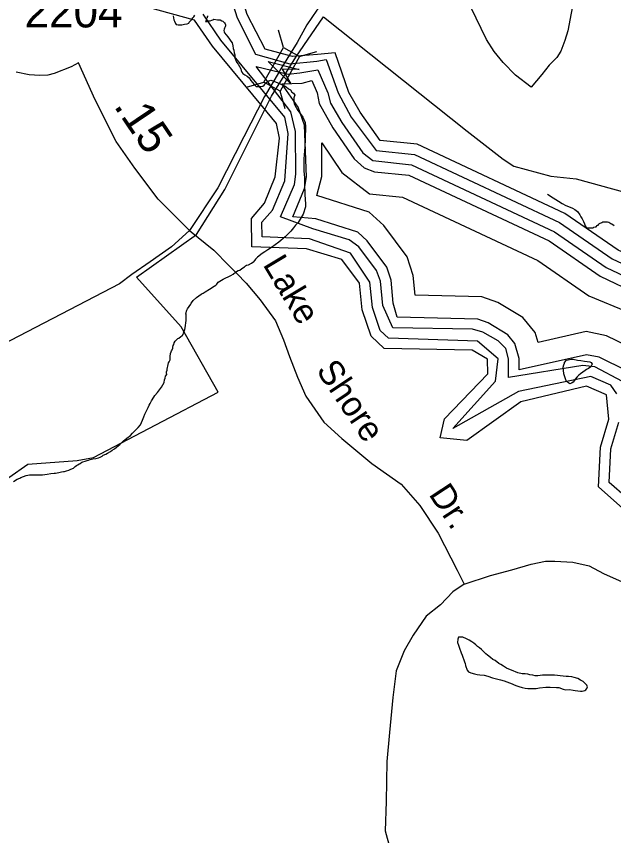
# Model space of a CAD drawing. Extents: x 2206922 to 2357709, y 510027 to 673830.
# Drawn here: x 2332102 to 2334371, y 568960 to 572071 of the extents above; entities that cross this region are included whole.
import ezdxf

# ---------------------------------------------------------------- set-up
doc = ezdxf.new("R2010")
doc.units = 0
for name, color, linetype in [('Exist Boundary Political City Limit New', 7, 'Continuous'), ('Exist Hydrographic Buffer Line', 7, 'Continuous'), ('Exist Hydrographic Lake Shore', 7, 'Continuous'), ('Exist Hydrographic Misc Water Feature', 7, 'Continuous'), ('Exist Road Non-System Type 51', 7, 'Continuous'), ('Exist Road Non-System Type 51 Label', 7, 'Continuous'), ('Exist Road Secondary Mileage Hundredths English Label', 7, 'Continuous'), ('Exist Road Secondary Structure Standard Bridge Attributed CELL', 7, 'Continuous'), ('Exist Road Secondary Structure Standard Bridge CELL', 7, 'Continuous'), ('Exist Road Secondary Type 51 Attributed', 7, 'Continuous'), ('Exist Road Secondary Type 51 Number Label', 7, 'Continuous'), ('Map Preparation Boundary City Limit Buffer Line', 7, 'Continuous')]:
    doc.layers.add(name, color=color, linetype=linetype)

msp = doc.modelspace()

# ---------------------------------------------------------------- linework, layer by layer
at = {"layer": 'Exist Boundary Political City Limit New'}
msp.add_lwpolyline([(2332073.8, 570320.2), (2332145.8, 570370.6), (2332333, 570384.9), (2332395, 570395.9), (2332868.2, 570643.7), (2332727.8, 570891.5), (2332557.8, 571080.1), (2332786.8, 571242.9), (2332894, 571413), (2333071.5, 571768.1), (2333164, 571916.1), (2333268.2, 572069.4), (2333814.5, 571634.9), (2333951.2, 571528.7), (2333992, 571501.8), (2334132.5, 571464.8), (2334228.8, 571453.7), (2334417.2, 571401.9)], dxfattribs=at)
at = {"layer": 'Exist Hydrographic Buffer Line'}
for points in [[(2332924.3, 572118), (2332940.3, 572066), (2333011, 571927.7), (2333140.4, 571890.9), (2333243.2, 571900.9), (2333279.4, 571907.8), (2333324.6, 571781.3), (2333373.2, 571687.8), (2333468.4, 571561.3), (2333613.9, 571546.3), (2334165.7, 571287.8), (2334365, 571150.1), (2334495.8, 571089.4)], [(2334383.5, 570637.2), (2334359.7, 570669.9), (2334283.6, 570703), (2334009.4, 570646), (2333760.5, 570505.6), (2333921.5, 570685.7), (2333931.7, 570770), (2333853.6, 570837.6), (2333515.9, 570848.9), (2333484.3, 570878.6), (2333455, 570965.3), (2333445.3, 571062), (2333370.7, 571171.2), (2333216.1, 571226.1), (2333035.9, 571234.2), (2333034.8, 571289.5), (2333074.8, 571335.6), (2333122, 571447), (2333134.4, 571626), (2333121.5, 571688.5), (2332878.8, 571981.3), (2332811.7, 572079.3)], [(2334405, 570684.7), (2334299.6, 570739.7), (2334253.7, 570745.1), (2333971.5, 570699.6), (2333971.7, 570770.7), (2333960.8, 570809.3), (2333931.9, 570838.4), (2333873.9, 570872.1), (2333835.1, 570883), (2333532.1, 570888.6), (2333494.3, 570973.7), (2333485.1, 571066), (2333469.7, 571106.1), (2333402.7, 571195.3), (2333366, 571222.5), (2333228, 571264.4), (2333105.2, 571309.5), (2333158.9, 571432.2), (2333163.8, 571472.1), (2333162.5, 571634.1), (2333144.1, 571709), (2333012.5, 571880.8), (2333134.5, 571851.4), (2333178.6, 571857.1), (2333247.6, 571867.5), (2333284.6, 571780.9), (2333295.4, 571741.7), (2333338.3, 571667.6), (2333418.1, 571553.5), (2333456.4, 571524.2), (2333603.2, 571507.2), (2334145.6, 571253), (2334342.2, 571117.3), (2334479.4, 571053)], [(2334421, 570725.2), (2334315.4, 570776.4), (2334267.6, 570786.3), (2334012.3, 570728.9), (2334011.7, 570771.4), (2333995.7, 570829.3), (2333968.8, 570861.2), (2333894, 570906.7), (2333854.4, 570921.2), (2333548.1, 570928.3), (2333533.7, 570982.2), (2333525.1, 571069.9), (2333509.7, 571118.1), (2333434.7, 571219.3), (2333398.6, 571251.2), (2333239.5, 571302.7), (2333151.7, 571310), (2333196.2, 571417.3), (2333204.6, 571461.9), (2333196.3, 571657.5), (2333172.2, 571726.3), (2333110.1, 571815), (2333187.6, 571817.6), (2333224.8, 571828.1), (2333244.6, 571780.5), (2333252, 571740.6), (2333303.9, 571647.5), (2333385.5, 571530.5), (2333423.6, 571495.4), (2333463, 571481.2), (2333592.4, 571468.1), (2334125.7, 571218.2), (2334319.5, 571084.3), (2334462.6, 571016.7)], [(2334458.3, 570802.2), (2334343.2, 570858), (2334266.9, 570873.9), (2334083.6, 570832.7), (2334073.2, 570870.1), (2334025.3, 570927.1), (2333931.3, 570984.2), (2333870.6, 571006.4), (2333616.8, 571012.3), (2333609.4, 571087.3), (2333587, 571157.6), (2333498.1, 571277.5), (2333441.9, 571327.2), (2333242.9, 571391.4), (2333262.5, 571463.4), (2333262.6, 571590.4), (2333338.9, 571478.7), (2333443.8, 571397.1), (2333569.2, 571384.4), (2334082.9, 571143.7), (2334276.6, 571009.9), (2334430.1, 570946.1), (2334500.1, 570923.3)], [(2334420.8, 570242.7), (2334354.3, 570301.4), (2334360.5, 570428.5), (2334390.8, 570530.2)]]:
    msp.add_lwpolyline(points, dxfattribs=at)
at = {"layer": 'Exist Hydrographic Lake Shore'}
for points in [[(2335687.8, 570841.7), (2335582.6, 570831), (2335122.7, 570933.8), (2334821.7, 571056.2), (2334512.6, 571125.8), (2334387.8, 571183.1), (2334185.6, 571322.6), (2333624.6, 571585.5), (2333483.7, 571599.4), (2333407.6, 571707.9), (2333364.6, 571781.7), (2333313.1, 571932.9), (2333245.4, 571926.8), (2333150.4, 571919.1), (2333046.7, 571946), (2332978.6, 572077.8), (2332960.6, 572136.2), (2332876.7, 572250.9), (2332767.6, 572308.9), (2332632.7, 572447.8), (2332539.6, 572614.7), (2332430.5, 572685.8), (2332397.5, 572694.3)], [(2334405.6, 570202.6), (2334313.7, 570284.2), (2334320.7, 570435.4), (2334352.7, 570541.7), (2334343.7, 570633.2), (2334267.6, 570666.3), (2334018.7, 570607), (2333812.6, 570460.8), (2333711.7, 570469.9), (2333727.7, 570542.8), (2333892.6, 570713.5), (2333891.7, 570769.2), (2333833.7, 570803), (2333499.7, 570809.2), (2333449.6, 570856.4), (2333415.6, 570956.8), (2333405.6, 571058.1), (2333338.7, 571147.3), (2333204.6, 571187.8), (2332996.7, 571195.7), (2332994.6, 571304), (2333044.7, 571361.8), (2333084.7, 571461.9), (2333101, 571608.9), (2333089.8, 571664.4), (2333037.5, 571728.4), (2332846.6, 571957.6), (2332778.7, 572056.7), (2332603.6, 572105.3)]]:
    msp.add_lwpolyline(points, dxfattribs=at)
at = {"layer": 'Exist Hydrographic Misc Water Feature'}
for points in [[(2332698.1, 572072.7), (2332700.4, 572058.5), (2332702.4, 572052.6), (2332706.7, 572044.6), (2332708.6, 572040.7), (2332716.8, 572038.6), (2332724.4, 572038.7), (2332730.3, 572039), (2332740.6, 572041.1), (2332750.6, 572043.3), (2332756.6, 572045.2), (2332758.4, 572049.4), (2332762.5, 572053.2), (2332768.7, 572059.2), (2332772.2, 572065.6), (2332776.7, 572069.4), (2332780.2, 572075.3)], [(2332830.2, 572072.2), (2332826.5, 572070), (2332826.3, 572065.9), (2332822.6, 572062), (2332822.4, 572056), (2332820.5, 572051.8), (2332826.5, 572052.1), (2332832.2, 572054.1), (2332838.2, 572054), (2332844.1, 572056.4), (2332848.2, 572058.2), (2332852.5, 572060.4), (2332866.7, 572058.2), (2332876.3, 572058.4), (2332882.5, 572054.7), (2332886.6, 572052.8), (2332892.3, 572046.7), (2332894.6, 572042.7), (2332896.4, 572038.8), (2332896.6, 572034.7), (2332894.8, 572030.9), (2332892.7, 572026.7), (2332890.9, 572022.6), (2332890.7, 572016.9), (2332890.9, 572012.8), (2332892.7, 572008.9), (2332898.7, 572000.7), (2332905, 571992.9), (2332911.4, 571985), (2332917.3, 571976.8), (2332921.4, 571970.9), (2332923.7, 571959.3), (2332925.3, 571949.3), (2332927.8, 571943.2), (2332929.4, 571933.2), (2332932.1, 571925.2), (2332931.9, 571919.1), (2332931.7, 571913.4), (2332934.1, 571907.4), (2332938, 571897.5), (2332944.4, 571889.2), (2332950.1, 571881.4), (2332954.4, 571871.5)], [(2332954.4, 571871.5), (2332956.1, 571865.6), (2332958.5, 571859.5), (2332962.6, 571853.6), (2332970.4, 571849.6), (2332978.8, 571843.9), (2332986.8, 571837.8), (2332992.8, 571828), (2332999.1, 571819.8), (2333004.9, 571812), (2333013.1, 571804.3), (2333023.3, 571804.3), (2333031.3, 571804.3), (2333038.9, 571806.4), (2333043, 571810.3), (2333047.1, 571814.5), (2333054.7, 571822.7), (2333061.1, 571826.6), (2333068.5, 571828.8), (2333076.7, 571826.7), (2333098.8, 571816.9), (2333111.1, 571811), (2333120.9, 571807.1), (2333127.3, 571803.3), (2333135.3, 571795.6), (2333143.1, 571791.6), (2333149, 571783.8), (2333155.2, 571779.6), (2333159.3, 571771.7), (2333157.4, 571765.5), (2333155.6, 571761.7), (2333155.8, 571747.5), (2333157.9, 571739.5), (2333159.9, 571733.9), (2333171.8, 571713.9), (2333180, 571702.1), (2333190.1, 571688), (2333198.7, 571668.1), (2333200.7, 571652.3), (2333199.1, 571604.4), (2333197.4, 571576.2), (2333193.9, 571530.1), (2333193.9, 571512.2), (2333194.4, 571484.2), (2333196.4, 571458.4), (2333196.8, 571434.4), (2333197.2, 571394.5), (2333199.9, 571358.5), (2333199.9, 571348.4), (2333192.1, 571320.3), (2333172.8, 571287.9), (2333162.6, 571278.1), (2333154.6, 571268), (2333144.9, 571255.6), (2333123.4, 571233.7), (2333099.6, 571213.4), (2333085.7, 571203.3), (2333071.5, 571193.3), (2333057.4, 571184.9), (2333045.9, 571176.9), (2333036.1, 571170.6), (2333018.2, 571156.3), (2333010.2, 571148.6), (2333004.3, 571140.5)], [(2334119.1, 571396.2), (2334140.9, 571382.3), (2334161.2, 571368.8), (2334175.3, 571361), (2334189.7, 571353.1), (2334199.1, 571349.3), (2334215.1, 571343.2), (2334223.5, 571337.5), (2334233.8, 571329.5), (2334242, 571317.7), (2334245.9, 571309.8), (2334251.6, 571301.7), (2334255.9, 571291.7), (2334260.2, 571283.7), (2334262.3, 571275.7), (2334266.4, 571269.8), (2334274.2, 571267.9), (2334282.2, 571267.9), (2334288.1, 571268.2), (2334292.4, 571267.9), (2334296.1, 571270.2), (2334300.4, 571272.4), (2334304.1, 571272.2), (2334308.2, 571276.5), (2334311.9, 571278.4), (2334314.4, 571282.5), (2334317.6, 571284.4), (2334326, 571288.4), (2334330.1, 571290.6), (2334334, 571290.5), (2334340, 571290.8), (2334348, 571290.8), (2334351.9, 571289), (2334355.8, 571286.8), (2334359.9, 571284.9), (2334364.2, 571283.1), (2334372.2, 571277.1)], [(2332590.5, 570560), (2332594.4, 570568.4), (2332598.7, 570578.3), (2332602.6, 570586.2), (2332606.5, 570594.5), (2332610, 570600.5), (2332615.9, 570610.6), (2332623.7, 570624.4), (2332627.8, 570630.7), (2332637.8, 570642.6), (2332653.6, 570662.9), (2332663.3, 570680.9), (2332665.1, 570691.2), (2332667.4, 570696.9), (2332669, 570705.2), (2332673.1, 570711.1), (2332672.7, 570717.2), (2332672.9, 570720.8), (2332674.8, 570727), (2332675.2, 570731.1), (2332678.4, 570749.1), (2332680.3, 570755), (2332682.3, 570759.1), (2332686.6, 570767), (2332686.2, 570773.1), (2332686, 570779.2), (2332688.1, 570791.1), (2332690.3, 570797.3), (2332691.8, 570801.1), (2332693.8, 570805.3), (2332696.1, 570811), (2332695.9, 570815.1), (2332697.7, 570821.3), (2332700.2, 570825.4), (2332701.6, 570831.3), (2332705.5, 570837.2), (2332711.7, 570843.5), (2332715.4, 570847.5), (2332719.5, 570849.3), (2332727.2, 570855.8), (2332731.3, 570857.6), (2332735.5, 570863.5), (2332737.3, 570867.7), (2332741.4, 570881.7), (2332743.2, 570887.9), (2332746.5, 570915.7), (2332746.9, 570919.7), (2332746.5, 570925.8), (2332746.7, 570929.5), (2332746.5, 570933.6), (2332746.9, 570937.6), (2332746.3, 570941.7), (2332746.5, 570945.7), (2332748.4, 570951.5), (2332750.2, 570955.7), (2332752.7, 570959.8), (2332758.2, 570969.9), (2332764.2, 570978), (2332766, 570981.7), (2332771.7, 570987.8), (2332773.8, 570991.9), (2332785.9, 571003.9), (2332803.7, 571016.2), (2332807.4, 571018.5), (2332811.5, 571020.3), (2332815.8, 571022.5), (2332819.5, 571024.4), (2332835.3, 571034.6), (2332841.5, 571038.5), (2332847.2, 571042.9), (2332859.3, 571050.9), (2332863.2, 571054.7), (2332868.9, 571061.1), (2332875.1, 571065.1), (2332887.2, 571073), (2332895, 571077.1), (2332908.9, 571083.5), (2332916.7, 571087.6), (2332925.1, 571091.6), (2332934.6, 571099.5), (2332944.4, 571105.7), (2332950.8, 571107.6), (2332958.5, 571113.8), (2332968.4, 571120), (2332972.5, 571124.2), (2332976.2, 571126.1), (2332984.2, 571128.1), (2332994.6, 571134.3), (2333004.3, 571140.5)], [(2334180.2, 570727.2), (2334179.6, 570739), (2334181.9, 570747.2), (2334183.7, 570753.5), (2334183.5, 570757.1), (2334191.7, 570765.2), (2334209.4, 570769.4), (2334217.6, 570769.4), (2334234, 570765.8), (2334245.5, 570764.1), (2334259.6, 570761.9), (2334279.9, 570758.5), (2334285.8, 570756.3), (2334289.5, 570750.5), (2334284, 570740.4), (2334275.8, 570734.3), (2334268, 570730.2), (2334262.1, 570726.2), (2334244.4, 570713.9), (2334238.3, 570707.9), (2334232.1, 570702), (2334224.5, 570693.8), (2334220.4, 570687.5), (2334217, 570681.6), (2334210.8, 570677.6), (2334204.9, 570675.3), (2334201, 570677.5), (2334194.2, 570683.3), (2334190.7, 570687.5), (2334182.1, 570713.2), (2334180.2, 570727.2)], [(2332091.6, 570305), (2332105.7, 570313.1), (2332115.4, 570317.3), (2332119.5, 570319.5), (2332129.5, 570323.3), (2332139.6, 570327.4), (2332151.5, 570329.7), (2332157.4, 570329.6), (2332163.4, 570329.9), (2332185.5, 570329.8), (2332201.3, 570330.3), (2332219.3, 570332.4), (2332233.3, 570334.4), (2332245.2, 570336.6), (2332251.1, 570336.6), (2332263.4, 570338.8), (2332273.1, 570341), (2332281.1, 570343), (2332285, 570343.2), (2332292.9, 570345.3), (2332300.9, 570347.3), (2332309.4, 570351.3), (2332318.8, 570355.2), (2332324.9, 570361.5), (2332330.7, 570365.5), (2332335, 570367.3), (2332341.1, 570371.7), (2332344.8, 570373.6), (2332350.6, 570377.6), (2332354.9, 570379.8), (2332362.9, 570381.8), (2332370.9, 570383.8), (2332376.6, 570385.8), (2332382.6, 570388.2), (2332392.6, 570390.3), (2332404.5, 570392.1), (2332414.5, 570394.3), (2332420.5, 570396.7), (2332428.5, 570400.7), (2332432.4, 570404.6), (2332442.4, 570408.8), (2332448.4, 570412.8), (2332459.9, 570418.7), (2332466.2, 570423.1), (2332474.4, 570429.1), (2332482.2, 570435.2), (2332495.7, 570445.4), (2332508, 570457.3), (2332521.4, 570469.5), (2332535.9, 570479.5), (2332543.1, 570487.7), (2332557.5, 570501.8), (2332565.3, 570510), (2332573.3, 570520.1), (2332580.8, 570538), (2332586.8, 570550.1), (2332590.5, 570560)], [(2334022.8, 569574.1), (2334006.4, 569577.8), (2333982.2, 569587.5), (2333972.1, 569591.4), (2333964.3, 569595.5), (2333952, 569603.4), (2333942, 569609.4), (2333934.2, 569613), (2333920.2, 569624.8), (2333911.6, 569628.9), (2333903.6, 569636.6), (2333891.7, 569644.9), (2333885.6, 569650.7), (2333869.4, 569666.5), (2333861.6, 569672.6), (2333853.6, 569678.2), (2333847.2, 569684.1), (2333839.5, 569690.1), (2333831.5, 569696.2), (2333821.4, 569701.7), (2333811.4, 569707.7), (2333797.4, 569713.4), (2333789.2, 569713.4), (2333781.2, 569713.4), (2333779, 569705.3), (2333777.5, 569693.3), (2333781.4, 569683.4), (2333785.7, 569671.4), (2333791.7, 569653.5), (2333795.8, 569645.6), (2333804.4, 569619.6), (2333806.2, 569613.6), (2333808.5, 569605.9), (2333814.4, 569588), (2333818.9, 569582), (2333828.4, 569578.2), (2333842.5, 569574), (2333852.6, 569572.1), (2333862.8, 569570.2), (2333878.6, 569568.6), (2333893, 569564.8), (2333910.6, 569558.9), (2333940.7, 569551.1), (2333955.1, 569547.4), (2333964.9, 569543.4), (2333985, 569535.6), (2333992.8, 569532), (2334003.3, 569528), (2334011.1, 569526), (2334023.2, 569522.2), (2334035.1, 569520.3), (2334045.1, 569518.4), (2334055.2, 569518.5), (2334067.3, 569518.8), (2334076.9, 569518.9), (2334089.2, 569520.7), (2334113.4, 569523.1), (2334124.9, 569523), (2334129.2, 569523.2), (2334153.2, 569521.7), (2334162.8, 569521.8), (2334179.2, 569515.7), (2334189.3, 569513.8), (2334203.2, 569514.1), (2334217, 569512.4), (2334225.2, 569510.4), (2334245.2, 569508.6), (2334251.2, 569508.5), (2334261.2, 569510.6), (2334265.1, 569512.9), (2334268.6, 569518.9), (2334270.9, 569524.6), (2334268.8, 569530.6), (2334260.8, 569538.7), (2334254.7, 569544.5), (2334244.6, 569550.5), (2334234.6, 569556.5), (2334220.6, 569560.2), (2334212.4, 569562.2), (2334198.7, 569563.8), (2334190.7, 569563.8), (2334178.6, 569565.6), (2334146.6, 569569.3), (2334136.4, 569569.2), (2334132.5, 569569.3), (2334122.8, 569569.2), (2334114.6, 569569.2), (2334104.4, 569569.1), (2334100.7, 569568.9), (2334082.8, 569566.7), (2334072.6, 569566.6), (2334064.4, 569568.7), (2334052.9, 569570.4), (2334044.7, 569572.5), (2334034.5, 569574.4), (2334022.8, 569574.1)]]:
    msp.add_lwpolyline(points, dxfattribs=at)
at = {"layer": 'Exist Road Non-System Type 51'}
for points in [[(2334000.1, 572686.3), (2334209.9, 572393.5), (2334236.5, 572352.1), (2334249.9, 572322.5), (2334248.4, 572292.9), (2334230.6, 572192.4), (2334209.9, 572082.9), (2334196.6, 572016.4), (2334184.8, 571979.4), (2334170, 571939.5), (2334154.5, 571915), (2334126.4, 571885.5), (2334098.4, 571850), (2334057, 571802.6), (2333998.6, 571847.8), (2333951.3, 571896.6), (2333917.3, 571938), (2333887.7, 571983.8), (2333828.6, 572106.6), (2333772.5, 572187.9), (2333686.7, 572316.6), (2333618.9, 572426.3)], [(2332760.3, 571258.3), (2332851.6, 571183), (2332908.6, 571125), (2332939.1, 571094.6)], [(2332939.1, 571094.6), (2332975.2, 571058.5), (2333028.4, 570994.1), (2333086, 570914.3), (2333117, 570843.3), (2333139.2, 570778.9), (2333170.3, 570701.3), (2333201.3, 570628.1), (2333270, 570530.5), (2333338.7, 570468.4), (2333451.8, 570373), (2333564.3, 570295), (2333635.2, 570213.9), (2333704.3, 570108.6), (2333775.8, 569967.5), (2333803, 569914.6)], [(2333803, 569914.6), (2333902.5, 569947.2), (2333983.9, 569968.9), (2334058.1, 569990.7), (2334112.4, 570001.5), (2334147.3, 570001.5), (2334215.3, 569998.2), (2334277.4, 569984.9), (2334331.6, 569955.5), (2334413.9, 569918.4), (2334500.2, 569891.3), (2334574.2, 569882.1), (2334638.3, 569880.9), (2334764, 569902.2), (2334893.9, 569907.6), (2334987.8, 569904.6), (2335078.1, 569883.6), (2335144.2, 569860.3), (2335240.9, 569789.4), (2335356, 569678.6), (2335422.8, 569605.5), (2335523.7, 569514.5), (2335624.4, 569447.6), (2335702.9, 569394.6)], [(2333803, 569914.6), (2333759.5, 569885.6), (2333712.5, 569836.8), (2333658.2, 569793.3), (2333609.3, 569720.9), (2333575, 569661.1), (2333544.2, 569585.1), (2333531.5, 569483.7), (2333518.9, 569351.5), (2333509.8, 569241), (2333506.2, 569088.9), (2333502.6, 568978.5), (2333535.1, 568862.6)]]:
    msp.add_lwpolyline(points, dxfattribs=at)
at = {"layer": 'Exist Road Secondary Structure Standard Bridge Attributed CELL'}
msp.add_lwpolyline([(2333145, 571814.7), (2333058.2, 571900.4), (2333176.2, 571869.6), (2333111.2, 571870.2)], close=True, dxfattribs=at)
at = {"layer": 'Exist Road Secondary Structure Standard Bridge CELL'}
for p, q in [((2333116.6, 571952.9), (2333098, 572019.3)), ((2333176.8, 571919.1), (2333243.2, 571937.7)), ((2332975.9, 571802.6), (2333042.3, 571821.3)), ((2333122.5, 571720.3), (2333103.9, 571786.7))]:
    msp.add_line(p, q, dxfattribs=at)
msp.add_lwpolyline([(2333042.3, 571821.3), (2333116.4, 571953), (2333177.9, 571918.5), (2333103.9, 571786.7)], close=True, dxfattribs=at)
at = {"layer": 'Exist Road Secondary Type 51 Attributed'}
for points in [[(2334482.6, 573025.7), (2334364.4, 572940), (2334212.2, 572833.5), (2334000.1, 572686.3), (2333618.9, 572426.3), (2333577.1, 572397.7), (2333430, 572288.8), (2333365, 572229.5), (2333286.7, 572141.6), (2333243.3, 572094.7), (2333204.9, 572038.5), (2333168.3, 571971.4), (2333107.1, 571872.2), (2333100.2, 571860.6)], [(2332338.4, 571894.4), (2332310, 571878.9), (2332245.9, 571854.2), (2332221.3, 571847.6), (2332191.7, 571846), (2332150.6, 571849.3), (2332101.3, 571858.9)], [(2332760.3, 571258.3), (2332641.2, 571377.5), (2332551.5, 571494.2), (2332480.8, 571596.1), (2332400.8, 571754.8), (2332338.4, 571894.4)], [(2333100.2, 571860.6), (2333044.1, 571767.1), (2332966.2, 571613.2), (2332866.9, 571420.1), (2332760.3, 571258.3)], [(2332760.3, 571258.3), (2332691, 571196.4), (2332610.7, 571139.3), (2332541, 571090.2), (2332494.1, 571055.3), (2331505.8, 570542.2), (2331381.9, 570487.5), (2330310.6, 569922.1), (2330155.6, 569845.3)]]:
    msp.add_lwpolyline(points, dxfattribs=at)
at = {"layer": 'Map Preparation Boundary City Limit Buffer Line'}
msp.add_lwpolyline([(2332073.8, 570320.2), (2332145.8, 570370.6), (2332333, 570384.9), (2332395, 570395.9), (2332868.2, 570643.7), (2332727.8, 570891.5), (2332557.8, 571080.1), (2332786.8, 571242.9), (2332894, 571413), (2333071.5, 571768.1), (2333164, 571916.1), (2333268.2, 572069.4), (2333814.5, 571634.9), (2333951.2, 571528.7), (2333992, 571501.8), (2334132.5, 571464.8), (2334228.8, 571453.7), (2334417.2, 571401.9)], dxfattribs=at)

# ---------------------------------------------------------------- texts
at = {"layer": 'Exist Road Non-System Type 51 Label'}
for s, rotation, p in [('Lake', 300.9943, (2333036.3, 571128.7)), ('Shore', 303.8433, (2333238.5, 570727)), ('Dr.', 303.2732, (2333666.2, 570256.4))]:
    msp.add_text(s, height=95, rotation=rotation, dxfattribs=at).set_placement(p)
at = {"layer": 'Exist Road Secondary Mileage Hundredths English Label'}
msp.add_text('.15', height=125, rotation=304.0347, dxfattribs=at).set_placement((2332469.7, 571731))
at = {"layer": 'Exist Road Secondary Type 51 Number Label'}
msp.add_text('2204', height=125, dxfattribs=at).set_placement((2332133.3, 572029.2))

doc.saveas('drawing.dxf')
